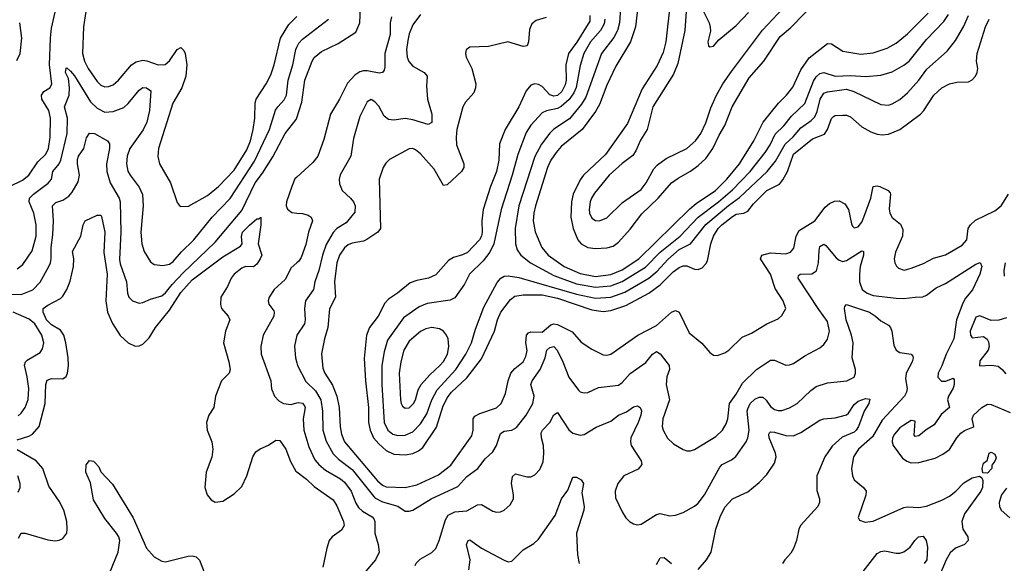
# Model space of a CAD drawing. Header units: inches. Extents: x 1649636 to 1815363, y 506543 to 641975.
# Tile 430 of 656: x 1728543 to 1733719, y 622491 to 625347. Entities that reach past the tile are written whole.
import ezdxf

# ---------------------------------------------------------------- set-up
doc = ezdxf.new("R2010")
doc.units = ezdxf.units.IN
doc.header["$MEASUREMENT"] = 0
doc.layers.add('B7622', color=7, linetype='Continuous')
doc.layers.add('B7632', color=7, linetype='Continuous')

msp = doc.modelspace()

# ---------------------------------------------------------------- linework, layer by layer
at = {"layer": 'B7622', "color": 5}
for points, elevation in [([(1728489, 624471), (1728556.6, 624503.4), (1728589.9, 624530.1), (1728638.8, 624601.2), (1728679.4, 624640.6), (1728693.8, 624670), (1728702.7, 624730), (1728705.2, 624830), (1728695.9, 624870), (1728659.9, 624930), (1728657.2, 624950), (1728670.4, 624969.6), (1728701.6, 624990), (1728711.3, 625008.7), (1728699.6, 625110), (1728704, 625250), (1728710, 625303), (1728734.4, 625410)], 680), ([(1728890.2, 625390), (1728878.6, 625310), (1728873, 625170), (1728883.8, 625130), (1728902.7, 625090), (1728950, 625022.6), (1728970, 625003.8), (1728990, 624994.5), (1729010, 624995.4), (1729034.5, 625005.5), (1729062.5, 625030), (1729130, 625109.3), (1729154.4, 625125.6), (1729190, 625134.1), (1729211.2, 625131.2), (1729270, 625110.2), (1729307.6, 625112.4), (1729330, 625130.2), (1729370, 625190.3), (1729390, 625201.3), (1729405.9, 625185.9), (1729412.6, 625170), (1729422.1, 625110), (1729415.5, 625050), (1729394.8, 624990), (1729348.3, 624908.3), (1729272.4, 624670), (1729268.7, 624628.7), (1729278.4, 624590), (1729334.7, 624490), (1729370, 624386.8), (1729386, 624366), (1729430, 624367.6), (1729530, 624424.1), (1729587.3, 624470), (1729670, 624557.3), (1729736.1, 624663.9), (1729755.9, 624710), (1729769.9, 624770), (1729778.4, 624830), (1729780.5, 624910), (1729785.5, 624930), (1729838.1, 625010), (1729862.2, 625057.8), (1729880.4, 625110), (1729913.1, 625250), (1729958.1, 625321.9), (1730000, 625364.3)], 680), ([(1728527.1, 625132.9), (1728545, 625170), (1728553.2, 625250), (1728542.6, 625330)], 720), ([(1728530, 624038.9), (1728558.5, 624061.5), (1728607.7, 624132.3), (1728628.4, 624210), (1728629.9, 624269.9), (1728617.6, 624330), (1728593.1, 624390), (1728594.4, 624410), (1728614.9, 624430), (1728692.5, 624487.5), (1728709.2, 624510), (1728717.3, 624550), (1728749.9, 624590), (1728758.7, 624610), (1728792.6, 624750), (1728794.2, 624830), (1728778.6, 624890), (1728802.2, 624950), (1728804.6, 624990), (1728798.4, 625038.4), (1728784.2, 625070), (1728787.3, 625092.7), (1728790, 625094.9), (1728810, 625076.5), (1728830, 625052.9), (1728915.2, 624915.2), (1728950, 624882), (1728990, 624862.2), (1729034.7, 624865.3), (1729090, 624886.1), (1729113.7, 624906.3), (1729170, 624977.2), (1729190, 624990.2), (1729210, 624989), (1729232.6, 624972.6), (1729224.3, 624870), (1729211.2, 624808.8), (1729192.2, 624767.8), (1729122.1, 624670), (1729106.8, 624630), (1729103.9, 624590), (1729111.9, 624551.9), (1729122.7, 624530), (1729170, 624467.8), (1729188.3, 624428.3), (1729191.5, 624370), (1729179.2, 624230), (1729185, 624170), (1729197.6, 624130), (1729230, 624074.4), (1729250, 624060.9), (1729295.3, 624055.3), (1729330, 624063), (1729350, 624076.1), (1729392.8, 624127.2), (1729457.6, 624190), (1729555.4, 624310), (1729650, 624408.1), (1729776.7, 624603.3), (1729856.4, 624770), (1729887.8, 624872.2), (1729899, 624890), (1729933.7, 624926.3), (1729945.3, 624950), (1729953.3, 625030), (1729978.8, 625110), (1729994, 625190), (1730000, 625202.9)], 660), ([(1728474.5, 623905.5), (1728550, 623902.7), (1728611.4, 623928.6), (1728650, 623968), (1728695.6, 624050), (1728705.4, 624070), (1728708.8, 624090), (1728708, 624150), (1728717.6, 624217.6), (1728720.5, 624290), (1728715.4, 624370), (1728732.6, 624387.4), (1728770, 624399.3), (1728800.6, 624419.4), (1728818.7, 624441.3), (1728850, 624495.3), (1728856.9, 624530), (1728845.9, 624590), (1728846.9, 624613.1), (1728852.5, 624630), (1728880.3, 624670), (1728893.6, 624726.4), (1728910, 624750.4), (1728935.5, 624750), (1729004.9, 624710), (1729015.2, 624695.2), (1729015.3, 624670), (1728999.6, 624590), (1729000.9, 624550), (1729018.7, 624490), (1729066, 624410), (1729071.2, 624390), (1729074.1, 624230), (1729066.9, 624086.9), (1729070, 624064.2), (1729105, 623970), (1729109.5, 623910), (1729116.9, 623890), (1729135.3, 623870), (1729170, 623858.4), (1729190, 623860.7), (1729230, 623878.2), (1729290, 623896), (1729310, 623912.7), (1729343.9, 623956.1), (1729402.5, 624017.5), (1729570, 624178.2), (1729710, 624344), (1729780.1, 624490), (1729819.8, 624540.2), (1729873.9, 624626.1), (1729938, 624750), (1729997, 624823), (1730000, 624832.1)], 640), ([(1730000, 624520.1), (1729990, 624511), (1729972.9, 624470), (1729945, 624390), (1729943.9, 624370), (1729951.2, 624351.2), (1729973.7, 624333.7), (1730000, 624331.2)], 640), ([(1728530, 623139.4), (1728590, 623158.7), (1728609.8, 623170), (1728644.5, 623210), (1728677.1, 623330), (1728680.9, 623430), (1728687.6, 623452.4), (1728710, 623461.4), (1728770, 623459.6), (1728787, 623473), (1728794.8, 623490), (1728799.4, 623530), (1728797, 623570), (1728785.8, 623650), (1728774.2, 623690), (1728756.8, 623716.8), (1728710, 623743.5), (1728683.9, 623770), (1728665.4, 623810), (1728666.6, 623830), (1728690, 623847.7), (1728757.8, 623882.2), (1728770, 623894), (1728791.3, 623930), (1728807.2, 623972.8), (1728826.1, 624050), (1728826.7, 624090), (1728820.6, 624130), (1728863.7, 624210), (1728876, 624270), (1728886, 624290), (1728950, 624320.3), (1728970, 624319.3), (1728972.8, 624312.8), (1728990.1, 624230.1), (1728984.6, 624124.6), (1729002.5, 624010), (1728995.5, 623870), (1729004.5, 623810), (1729030, 623751.6), (1729070, 623687.8), (1729112.4, 623650), (1729150, 623631.5), (1729170, 623632.8), (1729190, 623643.1), (1729223.9, 623676.1), (1729256.3, 623730), (1729330, 623821.8), (1729390, 623914.4), (1729450, 623979.7), (1729610, 624101.6), (1729703.1, 624156.9), (1729712.2, 624170), (1729707.9, 624208), (1729714.6, 624230), (1729750, 624267.5), (1729790, 624300.4), (1729799.1, 624300.9), (1729810.2, 624310.2), (1729810.2, 624270), (1729796.9, 624170), (1729816.4, 624110), (1729807.6, 624090), (1729790, 624063.5), (1729771, 624049), (1729730, 624049.8), (1729710, 624041.5), (1729670, 624009.9), (1729654.6, 623990), (1729634.7, 623945.3), (1729600.7, 623890), (1729598.2, 623850), (1729603.9, 623830), (1729638.5, 623790), (1729647.8, 623770), (1729624.7, 623710), (1729614.5, 623650), (1729642.5, 623550), (1729649.2, 623510), (1729644.2, 623490), (1729604, 623450), (1729571.3, 623370), (1729563.6, 623310), (1729536.9, 623270), (1729524.7, 623230), (1729529.1, 623190), (1729552.6, 623130), (1729558.4, 623090), (1729552.1, 623047.9), (1729523.6, 622970), (1729515.3, 622890), (1729528.9, 622850), (1729550, 622823.7), (1729570, 622812), (1729610, 622817.4), (1729670, 622855.3), (1729710, 622895.3), (1729737, 622950), (1729769.2, 623050.8), (1729783.3, 623076.7), (1729806.7, 623093.3), (1729850, 623111.3), (1729890, 623137.8), (1729910, 623136.5), (1729941.7, 623090), (1729965.5, 623025.5), (1729995, 622975), (1730000, 622971.3)], 620), ([(1730000, 624069.9), (1729970, 624043.1), (1729938.3, 623981.7), (1729880.7, 623930), (1729853.6, 623890), (1729848.9, 623870), (1729852.3, 623852.3), (1729877.9, 623817.9), (1729881.2, 623810), (1729879, 623790), (1729822.6, 623690), (1729810.2, 623630), (1729811.3, 623590), (1729862.8, 623450), (1729867.1, 623407.1), (1729881.6, 623370), (1729904.8, 623344.8), (1729930, 623330.1), (1729970, 623326.1), (1730000, 623333.5)], 640), ([(1728534.1, 623265.9), (1728550, 623279.1), (1728572.1, 623310), (1728587.5, 623352.5), (1728590.9, 623409.1), (1728582.8, 623470), (1728567.1, 623532.9), (1728572.7, 623550), (1728581.4, 623558.6), (1728650, 623597.8), (1728662.1, 623617.9), (1728669.1, 623650), (1728659.9, 623690), (1728622.8, 623750), (1728593.2, 623773.2), (1728508.7, 623810)], 640), ([(1730000, 623690.4), (1729999.7, 623690), (1729987.9, 623632.1), (1729992.4, 623570), (1730000, 623543.8)], 660), ([(1728537, 622623), (1728550, 622648.8), (1728570.9, 622649.1), (1728690, 622613.7), (1728730, 622609.4), (1728750, 622612), (1728770, 622622.2), (1728789.8, 622650), (1728793.1, 622670), (1728789.9, 622710), (1728774.8, 622770), (1728750, 622817.8), (1728695.9, 622895.9), (1728665, 622990), (1728629.8, 623030), (1728530, 623087.5)], 620), ([(1729016.9, 622443.1), (1729061.1, 622550), (1729068.3, 622610), (1729063.7, 622630), (1729051.8, 622650), (1728990, 622726.3), (1728930, 622824.7), (1728914.1, 622914.1), (1728889.9, 622970.1), (1728891.3, 623008.7), (1728910, 623030.7), (1728930, 623027.3), (1728939, 623019), (1728958.3, 622998.3), (1728970, 622971.3), (1729030, 622906), (1729139.8, 622730), (1729210.1, 622570.1), (1729250, 622525), (1729290, 622501.6), (1729310, 622498.8), (1729427.8, 622527.8), (1729450, 622530.1), (1729470, 622524.9), (1729487.9, 622507.9), (1729516.1, 622436.1)], 580), ([(1728534.6, 622865.4), (1728545.1, 622890), (1728544.5, 622910), (1728532.5, 622950)], 640)]:
    msp.add_lwpolyline(points, dxfattribs=dict(at, elevation=elevation))
at = {"layer": 'B7632', "color": 5}
for points, elevation in [([(1732052.8, 625490), (1732040.1, 625290), (1732003, 625117), (1731979, 625061), (1731872, 624890), (1731841.7, 624770), (1731806.3, 624713.7), (1731781.9, 624658.1), (1731765.9, 624634.1), (1731710, 624591.9), (1731641.7, 624530), (1731564.4, 624435.6), (1731548.7, 624410), (1731541.6, 624390), (1731536.8, 624350), (1731538.8, 624330), (1731550, 624304), (1731570, 624291.3), (1731590, 624290.2), (1731630, 624306.7), (1731712.5, 624387.5), (1731810, 624454.4), (1731836.1, 624490), (1731875.6, 624564.4), (1731895.3, 624584.7), (1731941.9, 624618.1), (1732050, 624670.2), (1732096.2, 624710), (1732122.7, 624750), (1732150, 624805.7), (1732176.2, 624883.8), (1732206.3, 624950), (1732239.9, 625010), (1732284.3, 625075.7), (1732448.1, 625291.9), (1732737, 625603)], 840), ([(1731964.7, 625450), (1731939, 625230), (1731924.9, 625175.1), (1731893.6, 625106.4), (1731815.6, 624984.4), (1731738.7, 624801.3), (1731621.9, 624638.1), (1731507.1, 624530), (1731490, 624505.8), (1731452.9, 624430), (1731443.3, 624390), (1731439.6, 624310), (1731452.1, 624250), (1731477.5, 624190), (1731494, 624170), (1731530, 624150.6), (1731570, 624145.5), (1731630, 624148.6), (1731662.8, 624157.2), (1731690, 624178.2), (1731752.7, 624247.3), (1731813.2, 624326.8), (1731899.2, 624410), (1731969.6, 624490.4), (1732004.8, 624515.2), (1732070, 624550.7), (1732110, 624580.4), (1732150, 624618.1), (1732186.4, 624670), (1732219.4, 624740.6), (1732249.6, 624790.4), (1732288.4, 624890), (1732377.9, 625042.1), (1732455, 625130), (1732540.5, 625259.5), (1732595.1, 625304.9), (1732750, 625463.5)], 820), ([(1730000, 624832.1), (1730026.6, 624913.4), (1730041.9, 625030), (1730079.5, 625130), (1730090, 625147.8), (1730130, 625180.1), (1730217.1, 625222.9), (1730310, 625282), (1730331.2, 625330), (1730334.8, 625410)], 640), ([(1731701.8, 625410), (1731695.7, 625330), (1731685.5, 625290), (1731665.8, 625254.2), (1731601.7, 625170), (1731519.5, 624940.5), (1731496.2, 624903.8), (1731433.3, 624826.7), (1731350, 624771.2), (1731329, 624751), (1731286.7, 624693.3), (1731251.3, 624628.7), (1731167.5, 624370), (1731146.7, 624250), (1731149.5, 624170), (1731158.3, 624138.3), (1731177.1, 624110), (1731228.3, 624070), (1731350, 624003.4), (1731470, 623959.8), (1731570, 623941.3), (1731650, 623948.3), (1731710, 623971.8), (1731832.7, 624047.3), (1731910, 624126.5), (1732015.2, 624210), (1732110.2, 624309.8), (1732216.6, 624390), (1732290, 624452.9), (1732383.4, 624550), (1732462.1, 624650), (1732487.7, 624690), (1732514.4, 624745.6), (1732560.2, 624790), (1732600.2, 624839.8), (1732670, 624906.2), (1732715.9, 625024.1), (1732730, 625046.1), (1732750, 625064.5), (1732770, 625069), (1732830, 625050.1), (1732910, 625054.5), (1732991.5, 625048.5), (1733070, 625055), (1733130, 625073), (1733190, 625107.4), (1733218, 625130), (1733310, 625243.2), (1733401.6, 625338.4), (1733426.1, 625373.9)], 760), ([(1731793.7, 625430), (1731780.1, 625310), (1731753.1, 625230), (1731677.4, 625102.6), (1731630, 625003.5), (1731590, 624901.4), (1731570, 624865), (1731500.4, 624770), (1731390, 624680.2), (1731362.7, 624650), (1731335.7, 624610), (1731317.9, 624570), (1731254.4, 624370), (1731244.8, 624330), (1731242.5, 624290), (1731252.3, 624232.3), (1731287.3, 624150), (1731320.1, 624110), (1731404.8, 624050), (1731490, 624014.3), (1731570, 623998.4), (1731650, 624007.9), (1731710, 624033.6), (1731797.4, 624090), (1732066.3, 624353.7), (1732098.9, 624381.1), (1732199.9, 624450), (1732260.6, 624510), (1732326.9, 624590), (1732401.7, 624710), (1732451, 624809), (1732531.4, 624908.6), (1732573.4, 624950), (1732607.3, 624992.7), (1732650, 625083.8), (1732693.4, 625146.6), (1732790, 625221.5), (1732810, 625220.7), (1732870, 625181.4), (1732965.2, 625165.2), (1733030, 625172.5), (1733102.5, 625197.5), (1733150, 625223.5), (1733210, 625273.5), (1733317.9, 625382.1)], 780), ([(1730650, 625374.5), (1730610, 625320.5), (1730590, 625272.3), (1730582.5, 625237.5), (1730576.8, 625190), (1730579.7, 625150), (1730588.3, 625128.3), (1730610, 625102.8), (1730669.4, 625069.4), (1730685.5, 625050), (1730681.6, 624998.4), (1730685.9, 624930), (1730708.9, 624850), (1730710, 624807), (1730690, 624797.4), (1730610, 624820.7), (1730570, 624827.7), (1730510, 624818.8), (1730482, 624822), (1730459.6, 624839.6), (1730430, 624893.3), (1730410, 624915.1), (1730390, 624927.3), (1730370, 624916.2), (1730330, 624838.4), (1730296.7, 624723.3), (1730284.1, 624630), (1730228.1, 624531.9), (1730222.2, 624510), (1730224, 624484), (1730238.3, 624450), (1730282.6, 624410), (1730298, 624390), (1730306, 624370), (1730303.8, 624336.2), (1730259.5, 624280.5), (1730210.5, 624249.5), (1730190.1, 624229.9), (1730153.2, 624166.8), (1730134.4, 624110), (1730115.5, 624030), (1730094.3, 623970), (1730087.2, 623930), (1730045, 623870), (1730040.1, 623830), (1730043, 623770), (1730039.8, 623750), (1730000, 623690.4)], 660), ([(1730497.3, 625362.7), (1730490.1, 625330), (1730490.9, 625269.1), (1730462.3, 625170), (1730462.7, 625097.3), (1730458.8, 625081.2), (1730450.1, 625069.9), (1730433.3, 625066.7), (1730370, 625078), (1730350, 625078.9), (1730330, 625072.6), (1730304.6, 625055.4), (1730265.9, 625014.1), (1730224.8, 624930), (1730176.4, 624850), (1730142, 624718), (1730109.4, 624630), (1730083.5, 624596.5), (1730000, 624520.1)], 640), ([(1730000, 625202.9), (1730010, 625224.5), (1730030, 625245), (1730165.6, 625350)], 660), ([(1731310, 625358.6), (1731257.9, 625342.1), (1731235.4, 625324.6), (1731223.5, 625296.5), (1731218.3, 625230), (1731210.2, 625210), (1731190, 625205.9), (1731109.4, 625230.6), (1731006.6, 625206.6), (1730910, 625202), (1730890.5, 625189.5), (1730886, 625170), (1730890.4, 625150), (1730919.6, 625090), (1730941.2, 625010), (1730939.7, 624990), (1730930, 624963.6), (1730886.2, 624913.8), (1730872.4, 624890), (1730841.6, 624770), (1730837.5, 624730), (1730839.3, 624690), (1730878, 624590), (1730877.3, 624570), (1730865.6, 624550), (1730790, 624478.9), (1730770, 624475.6), (1730722.4, 624562.4), (1730650, 624642.2), (1730624.1, 624664.1), (1730610, 624669.7), (1730590, 624668.6), (1730487, 624613), (1730467, 624593), (1730454.3, 624570), (1730432.6, 624510), (1730440.2, 624250), (1730425.3, 624230), (1730368.2, 624191.8), (1730350, 624183.5), (1730290, 624173.8), (1730270, 624163.8), (1730250, 624148.6), (1730223.4, 624110), (1730210.1, 624070), (1730197.9, 623970), (1730202.5, 623890), (1730171.8, 623828.2), (1730162.5, 623730), (1730144.7, 623670), (1730128.9, 623591.1), (1730136.5, 623516.5), (1730146.7, 623490), (1730187.7, 623427.7), (1730210, 623368.8), (1730222.6, 623310), (1730227.8, 623207.8), (1730235, 623170), (1730250.1, 623130), (1730424.1, 622924.1), (1730450, 622901.5), (1730470, 622892.7), (1730570, 622890.1), (1730630, 622902.5), (1730744.2, 622955.8), (1730810, 623006), (1730919, 623161), (1730927.3, 623190), (1730927.5, 623250), (1730936.1, 623263.9), (1730961.5, 623278.5), (1731050, 623308.5), (1731074.6, 623330), (1731097, 623383), (1731110.4, 623450), (1731124.3, 623490), (1731145.1, 623514.9), (1731189.8, 623550), (1731203.1, 623576.9), (1731210.4, 623609.6), (1731204.3, 623650), (1731206.7, 623690), (1731218, 623702), (1731230, 623706.9), (1731290, 623705.3), (1731335.4, 623744.6), (1731350, 623749.6), (1731370, 623746.4), (1731446.5, 623706.5), (1731493.6, 623653.6), (1731550, 623615.9), (1731610, 623587.2), (1731630, 623584.5), (1731650, 623589.2), (1731793.1, 623690), (1731890, 623739.8), (1731970, 623810.7), (1731990, 623819.3), (1732010.1, 623810.1), (1732062.6, 623702.6), (1732128.4, 623648.4), (1732170, 623598.4), (1732190, 623585.3), (1732210, 623582), (1732250, 623596), (1732270, 623610.3), (1732340.5, 623679.5), (1732390, 623700.7), (1732470, 623749.2), (1732530, 623775.8), (1732550, 623793.4), (1732569.6, 623830), (1732555.6, 623870), (1732514.4, 623934.4), (1732489.3, 624010), (1732437.4, 624090), (1732444.7, 624110), (1732490, 624121.8), (1732570, 624116.3), (1732594.8, 624125.2), (1732612.7, 624147.3), (1732624.5, 624210), (1732641, 624239), (1732722.9, 624290), (1732777.4, 624362.6), (1732799.1, 624381), (1732826.5, 624393.5), (1732850, 624395.8), (1732880.2, 624380.2), (1732899.8, 624350), (1732915.1, 624275.1), (1732921.7, 624261.7), (1732930, 624253.7), (1732950, 624259.6), (1732970, 624283.2), (1732981.1, 624310), (1733017, 624410), (1733030, 624470.2), (1733050, 624474), (1733064.9, 624470), (1733109.2, 624449.2), (1733118.2, 624438.2), (1733120.9, 624430), (1733114.2, 624354.2), (1733117.6, 624330), (1733130, 624307.6), (1733173.4, 624273.4), (1733185.4, 624245.5), (1733183.8, 624210), (1733146.2, 624126.2), (1733140.7, 624090), (1733142.8, 624070), (1733151.4, 624051.4), (1733162.2, 624042.2), (1733191.8, 624031.8), (1733230, 624041.2), (1733294.4, 624065.6), (1733345.9, 624094.1), (1733410, 624112), (1733497.1, 624162.9), (1733521.3, 624190), (1733529.6, 624250), (1733540.5, 624270), (1733566.7, 624293.3), (1733670, 624343.6), (1733701.7, 624370), (1733741.2, 624430)], 680), ([(1731540.7, 625370), (1731540.8, 625339.2), (1731470.8, 625229.2), (1731427, 625170), (1731413.5, 625110), (1731415.8, 625030), (1731410, 625005.8), (1731392.4, 624970), (1731370, 624948.9), (1731350, 624944.7), (1731330, 624951.8), (1731290, 624995.4), (1731270, 625006.5), (1731250, 625009.9), (1731230, 625003.1), (1731205.9, 624974.1), (1731167.6, 624890), (1731094.5, 624770), (1731064.5, 624695.5), (1731060.8, 624610), (1731049.2, 624550), (1731017.4, 624470), (1730979.6, 624350), (1730971.4, 624290), (1730973.4, 624230), (1730970.1, 624210), (1730959.6, 624190), (1730896.1, 624123.9), (1730870, 624111.2), (1730822.4, 624097.6), (1730797.7, 624082.3), (1730730, 624007.3), (1730691.6, 623988.4), (1730630, 623976.5), (1730596.1, 623963.9), (1730529.2, 623910), (1730481.7, 623878.3), (1730462.9, 623857.1), (1730427.5, 623790), (1730381.2, 623730), (1730365.7, 623690), (1730353.1, 623566.9), (1730360.3, 623450), (1730376.2, 623310), (1730377.1, 623230), (1730384.9, 623190), (1730402.5, 623150), (1730430, 623117.9), (1730470, 623083.6), (1730510, 623064.5), (1730570, 623061.8), (1730610, 623068.4), (1730638.8, 623081.2), (1730661.2, 623098.8), (1730734.3, 623205.7), (1730767.6, 623312.4), (1730790, 623360.5), (1730811.9, 623390), (1730893.7, 623466.3), (1730970, 623565.5), (1731038.4, 623710), (1731054.7, 623770), (1731071.7, 623810), (1731122.9, 623877.1), (1731145.6, 623894.4), (1731190, 623901.9), (1731290, 623901.1), (1731370, 623884.9), (1731550, 623823.2), (1731610, 623814.7), (1731650, 623818.7), (1731730, 623846.2), (1731850, 623909.7), (1731910, 623953.3), (1731977.4, 624022.6), (1732010, 624045.8), (1732030, 624054.3), (1732050, 624054), (1732090, 624035.8), (1732110, 624034.8), (1732130, 624044), (1732150, 624064.2), (1732159, 624081), (1732175.4, 624170), (1732189.9, 624210), (1732214.9, 624250), (1732233.1, 624270), (1732290, 624313.9), (1732310, 624325.5), (1732350, 624330.8), (1732370, 624341), (1732399.6, 624380.4), (1732470.7, 624449.3), (1732536.3, 624483.7), (1732554.5, 624505.5), (1732579.1, 624550), (1732610, 624640.9), (1732710, 624721.3), (1732773.4, 624746.6), (1732789.1, 624770.9), (1732810, 624827.6), (1732821.7, 624838.3), (1732830, 624843.8), (1732870, 624846.4), (1732890, 624845.2), (1732910, 624837.2), (1732970, 624784.5), (1733018, 624758), (1733050, 624746.4), (1733077.1, 624742.9), (1733110, 624745.5), (1733170, 624770.2), (1733278.4, 624850), (1733296.5, 624870), (1733348.1, 624950), (1733390, 624988.4), (1733430.2, 625010.2), (1733470, 625018.6), (1733530, 625021.3), (1733550, 625030.4), (1733567.6, 625050), (1733576.9, 625070), (1733579.1, 625090), (1733572.8, 625130), (1733576.5, 625170), (1733620.8, 625310), (1733639.3, 625350)], 720), ([(1731618.3, 625350), (1731615, 625325), (1731596.8, 625290), (1731543.8, 625230), (1731509.2, 625170), (1731490, 625106), (1731468.7, 624991.3), (1731456.6, 624963.4), (1731431.7, 624928.3), (1731390, 624891), (1731370, 624880.1), (1731311.4, 624868.6), (1731290, 624857), (1731230, 624793.8), (1731205.8, 624754.2), (1731161.9, 624638.1), (1731132.3, 624530), (1731073.3, 624350), (1731035.8, 624170), (1731013.6, 624126.4), (1730979.3, 624080.7), (1730908.2, 624010), (1730881.6, 623958.4), (1730830, 623886.6), (1730806.1, 623873.9), (1730684.1, 623855.9), (1730642.1, 623837.9), (1730559.7, 623780.3), (1730476.2, 623663.8), (1730458, 623602), (1730446, 623530), (1730445.7, 623430), (1730459.1, 623230), (1730478, 623190), (1730503.6, 623170), (1730530, 623162), (1730570, 623164.6), (1730610, 623181.9), (1730650, 623223.5), (1730683.2, 623276.8), (1730709.4, 623350.6), (1730737.2, 623402.8), (1730835.1, 623510), (1730887.9, 623590), (1730917.9, 623650), (1730938.7, 623721.3), (1730983.4, 623836.6), (1731053.5, 623966.5), (1731071.6, 623988.4), (1731090, 623999), (1731110, 624002.1), (1731167.2, 623992.8), (1731470, 623904.9), (1731570, 623884.6), (1731650, 623889.4), (1731723.9, 623916.1), (1731850.4, 623989.6), (1731894.1, 624025.9), (1731950, 624086.5), (1732010, 624139.7), (1732069.9, 624170.1), (1732149.6, 624270.4), (1732269.8, 624370.2), (1732327.6, 624412.4), (1732472.6, 624550), (1732516.4, 624603.6), (1732566.3, 624693.7), (1732608.7, 624731.3), (1732650, 624779.4), (1732702.8, 624817.2), (1732722.5, 624837.5), (1732735.2, 624864.8), (1732751.2, 624928.8), (1732770, 624960.8), (1732790, 624968.6), (1732890, 624981.6), (1732928.2, 624970), (1733070, 624902.3), (1733110, 624898.4), (1733130, 624905), (1733170, 624928.5), (1733210, 624963.2), (1733270, 625029.3), (1733311.9, 625088.1), (1733419, 625181), (1733462.7, 625237.3), (1733504, 625310), (1733529.9, 625370)], 740), ([(1732136.8, 625390), (1732166.5, 625330), (1732171.9, 625308.1), (1732173.5, 625286.5), (1732159.5, 625230), (1732163.8, 625210), (1732170, 625204.9), (1732190, 625208.9), (1732218.8, 625241.2), (1732310, 625316.1), (1732374.4, 625385.6)], 860), ([(1730000, 624331.2), (1730030, 624328.4), (1730059.5, 624319.5), (1730075.8, 624310), (1730082, 624290), (1730060.1, 624230), (1730046.4, 624166.4), (1730023.1, 624096.9), (1730010, 624078.8), (1730000, 624069.9)], 640), ([(1730000, 623543.8), (1730004, 623530), (1730046.4, 623446.4), (1730097.7, 623397.7), (1730125.2, 623350), (1730135.4, 623290), (1730136.1, 623190), (1730153.4, 623133.4), (1730190, 623065.5), (1730218.1, 623038.1), (1730290, 622983.9), (1730410, 622834.3), (1730450, 622813.9), (1730530, 622792.1), (1730570, 622765.3), (1730590, 622764.4), (1730610, 622770.2), (1730705.3, 622830), (1730845.7, 622894.3), (1730893.5, 622946.5), (1730951.7, 622988.3), (1730990, 623040.2), (1731030, 623077.3), (1731049.9, 623110), (1731070, 623173.1), (1731090, 623185.8), (1731130, 623191), (1731154.6, 623205.4), (1731205.4, 623270), (1731241, 623330), (1731247, 623370), (1731229.1, 623430), (1731237, 623450), (1731279.2, 623510), (1731305, 623570), (1731313.1, 623610), (1731330, 623624.5), (1731350, 623630.1), (1731368.1, 623610), (1731398.8, 623550), (1731430, 623469), (1731480.6, 623400.6), (1731490, 623391.8), (1731510, 623386.5), (1731530, 623387.9), (1731585.5, 623414.5), (1731690, 623427.3), (1731710, 623441.8), (1731752, 623488), (1731834.2, 623545.8), (1731870, 623590.3), (1731890, 623604.6), (1731910, 623592), (1731957.7, 623530), (1731959, 623510), (1731945, 623470), (1731940.5, 623430), (1731958.8, 623350), (1731924.1, 623250), (1731920.9, 623210), (1731925.5, 623190), (1731949, 623149), (1731979.2, 623119.2), (1732030, 623088.9), (1732050, 623082), (1732070, 623082.4), (1732090, 623089.2), (1732202.1, 623157.9), (1732237.4, 623190), (1732257, 623223), (1732266, 623250), (1732274.1, 623330), (1732310, 623379), (1732342.9, 623437.1), (1732415.4, 623510), (1732490, 623557.6), (1732510, 623558.5), (1732570, 623532.8), (1732590, 623533.6), (1732610, 623540.7), (1732670, 623581.1), (1732750, 623623.2), (1732770, 623640.8), (1732790, 623668.9), (1732800.8, 623710), (1732790, 623761.7), (1732743.8, 623823.8), (1732634.4, 623990), (1732636.9, 624003.1), (1732646, 624010), (1732707.6, 624012.4), (1732731.5, 624028.5), (1732742.5, 624070), (1732745, 624135.1), (1732750, 624155.8), (1732770, 624167), (1732780.2, 624160.2), (1732835.3, 624095.3), (1732850, 624083), (1732870, 624075.9), (1732890, 624081.1), (1732970, 624132.2), (1732978.8, 624130), (1732978.4, 624110), (1732961.3, 624050), (1732957.1, 624010), (1732958.3, 623970), (1732972.2, 623930), (1732997.4, 623910), (1733030, 623898.7), (1733150, 623884.2), (1733190, 623882.1), (1733250.2, 623890.2), (1733290, 623890.3), (1733310, 623899.5), (1733361.2, 623938.8), (1733410, 623962), (1733570, 624062.8), (1733592.3, 624072.3), (1733600.8, 624050), (1733590, 624009.6), (1733552.5, 623927.5), (1733515.7, 623884.3), (1733501.7, 623858.3), (1733468.3, 623770), (1733453.9, 623670), (1733413.7, 623590), (1733391.2, 623528.8), (1733371.1, 623490), (1733369.1, 623469.1), (1733388.1, 623448.1), (1733411.9, 623448.1), (1733450, 623463.2), (1733455.8, 623455.8), (1733455.6, 623430), (1733450, 623411.9), (1733425.4, 623370), (1733420.7, 623350), (1733431, 623310), (1733386.5, 623273.5), (1733350, 623218.3), (1733307.4, 623192.6), (1733270, 623161.3), (1733250, 623156.9), (1733244.9, 623164.9), (1733250, 623237.2), (1733230, 623241.4), (1733190, 623217.6), (1733170, 623202.8), (1733141.5, 623170), (1733131.9, 623150), (1733129.6, 623130), (1733135.3, 623110), (1733183.2, 623043.2), (1733207, 623027), (1733230, 623018.9), (1733270, 623020.7), (1733356, 623044), (1733395.6, 623064.4), (1733430, 623088.5), (1733468.5, 623150), (1733490, 623174.7), (1733510, 623189.1), (1733554.3, 623205.7), (1733558, 623210), (1733549.5, 623250), (1733557.6, 623270), (1733601.1, 623310), (1733630, 623326.4), (1733650, 623325.4), (1733750, 623284.2)], 660), ([(1733724, 624070), (1733716.1, 624030), (1733719, 623999)], 680), ([(1730620.9, 622479.1), (1730627.6, 622492.4), (1730647.5, 622512.5), (1730710, 622547.4), (1730730.7, 622569.3), (1730748.7, 622610), (1730780.8, 622719.2), (1730795.8, 622744.2), (1730830, 622760.8), (1730892.9, 622767.1), (1730950, 622798.6), (1730970, 622799.2), (1731030, 622765.3), (1731050, 622759.6), (1731070, 622761.1), (1731089.8, 622770.2), (1731121.6, 622798.4), (1731138.2, 622830), (1731139.4, 622850), (1731127.5, 622910), (1731132.9, 622947.1), (1731150, 622961.7), (1731210, 622945.4), (1731230, 622946), (1731250, 622956), (1731276.5, 622983.5), (1731295, 623025), (1731298.7, 623070), (1731296.4, 623110), (1731285.6, 623150), (1731284.3, 623175.7), (1731290.8, 623190), (1731329.9, 623230.1), (1731350, 623270.3), (1731370, 623282.6), (1731430, 623192.8), (1731450, 623175.4), (1731490, 623163.8), (1731510, 623168.4), (1731573.9, 623206.1), (1731650, 623238.2), (1731690, 623268.6), (1731732.5, 623287.5), (1731770, 623312.8), (1731790, 623317.6), (1731804, 623310), (1731811.5, 623291.5), (1731807.9, 623270), (1731794.3, 623230), (1731756.2, 623150), (1731753.6, 623130), (1731757.8, 623110), (1731810.2, 623030), (1731812.8, 623010), (1731794.2, 622985.8), (1731718.7, 622950), (1731686.4, 622910), (1731672.9, 622870), (1731674.3, 622834.3), (1731710, 622762), (1731729.1, 622729.1), (1731748, 622710), (1731770, 622697.6), (1731790, 622693.7), (1731810, 622696.5), (1731890, 622747.4), (1731910, 622753.1), (1731960.6, 622740.6), (1731990, 622743.1), (1732030, 622757.4), (1732090, 622791.3), (1732110, 622806.5), (1732142.5, 622850), (1732223.2, 622996.8), (1732236.4, 623010), (1732284.7, 623035.3), (1732307.5, 623052.5), (1732361.1, 623130), (1732370.6, 623150), (1732377.3, 623190), (1732367.6, 623290), (1732370, 623303), (1732383.4, 623330), (1732406.8, 623353.2), (1732430, 623364.3), (1732450, 623363.8), (1732467.5, 623347.5), (1732490, 623315), (1732510, 623299), (1732530, 623293.6), (1732550, 623294.3), (1732590, 623307.8), (1732629.4, 623330.6), (1732701.1, 623398.9), (1732730, 623419.8), (1732790, 623438.7), (1732891.1, 623448.9), (1732930.4, 623469.6), (1732937.5, 623490), (1732936.3, 623510), (1732919.8, 623570), (1732924.7, 623650), (1732916.3, 623690), (1732887.8, 623770), (1732878.5, 623830), (1732880.3, 623839.7), (1732889.8, 623850.2), (1733010.2, 623810), (1733041.8, 623790), (1733070, 623764.4), (1733110, 623741.7), (1733120.3, 623730), (1733128.1, 623710), (1733137.3, 623637.3), (1733150, 623610.3), (1733170, 623599.3), (1733229, 623589), (1733238.7, 623578.7), (1733240.3, 623570), (1733234.5, 623550), (1733202.9, 623490), (1733200.2, 623460.2), (1733209, 623410), (1733204.7, 623390), (1733193.4, 623370), (1733077.7, 623242.3), (1733025.2, 623154.8), (1732952.2, 623090), (1732925.4, 623050), (1732916, 622990), (1732920.2, 622950), (1732930.3, 622930), (1732979.3, 622890), (1732992.4, 622870), (1732991.7, 622848.3), (1732950.9, 622730.9), (1732958, 622718), (1732987, 622707), (1733030, 622712.2), (1733190, 622784.9), (1733210, 622788.1), (1733270, 622783.5), (1733310, 622790.9), (1733390, 622823.1), (1733430, 622844.2), (1733464.7, 622870), (1733505.9, 622914.1), (1733550, 622940.9), (1733588.1, 622948.1), (1733600.9, 622940.9), (1733606.2, 622926.2), (1733604.5, 622890), (1733595.2, 622870), (1733510, 622750.8), (1733496.1, 622710), (1733501, 622670), (1733527.3, 622630), (1733529.1, 622610), (1733508.9, 622590), (1733463.1, 622570), (1733433.9, 622546.1), (1733412.5, 622510), (1733379.8, 622430)], 640), ([(1733730, 623781.3), (1733690, 623768.3), (1733650, 623767.2), (1733590, 623790.4), (1733570, 623783.7), (1733539.8, 623710), (1733541.5, 623690), (1733550, 623676.5), (1733610, 623682.4), (1733629.3, 623669.3), (1733635.4, 623655.4), (1733638.9, 623630), (1733633.8, 623610), (1733590, 623554.3), (1733589, 623529), (1733652, 623532), (1733686, 623526), (1733708, 623510), (1733726.5, 623486.5)], 680), ([(1730000, 623333.5), (1730010, 623336), (1730030, 623332), (1730039.1, 623319.1), (1730043, 623310), (1730033.2, 623250), (1730037, 623190), (1730062.3, 623102.3), (1730094.8, 623034.8), (1730115.1, 623010), (1730150, 622980.1), (1730230, 622935.2), (1730250, 622917.2), (1730285.2, 622870), (1730310, 622806.5), (1730323.5, 622783.5), (1730344.4, 622764.4), (1730395.5, 622735.5), (1730404.4, 622724.4), (1730409.4, 622710), (1730409.3, 622650), (1730428, 622590), (1730432.9, 622550), (1730413.1, 622510), (1730363.1, 622450)], 640), ([(1732110, 622458), (1732153.1, 622510), (1732178, 622550), (1732201.7, 622670), (1732224.9, 622735.1), (1732250, 622786), (1732290, 622830.2), (1732370, 622866.7), (1732430, 622916.1), (1732470, 622957.3), (1732510, 623017.8), (1732518.9, 623050), (1732516.7, 623070), (1732482.2, 623150), (1732480.3, 623170), (1732483.7, 623176.3), (1732490, 623181.2), (1732510, 623180.9), (1732570, 623162.3), (1732610, 623160.6), (1732650, 623178.9), (1732750, 623243.6), (1732770, 623250.3), (1732830, 623255.8), (1732890, 623270.4), (1732900.4, 623279.6), (1732930, 623326), (1732950, 623342.6), (1732990, 623356.9), (1733012.6, 623352.6), (1733007.6, 623330), (1732981.8, 623290), (1732952.9, 623210), (1732940.6, 623190), (1732930, 623180.6), (1732866.9, 623153.1), (1732814.4, 623105.6), (1732775.5, 623050), (1732732.8, 622950), (1732732.9, 622872.9), (1732747.6, 622830), (1732747.6, 622810), (1732738.4, 622790), (1732648.1, 622690), (1732638.7, 622670), (1732625.7, 622610), (1732611.4, 622568.6), (1732596.4, 622543.6), (1732564.9, 622510), (1732552.2, 622490)], 620), ([(1730000, 622971.3), (1730050, 622933.5), (1730090, 622894.1), (1730190, 622823.8), (1730210, 622793.8), (1730245.2, 622710), (1730248.2, 622690), (1730234.1, 622665.9), (1730185.3, 622630), (1730170.2, 622610), (1730157.6, 622570), (1730136.9, 622470)], 620), ([(1730904.1, 622455.9), (1730910.4, 622510), (1730891.9, 622590), (1730900.7, 622610), (1730910, 622614), (1730970.3, 622570), (1731090, 622508.2), (1731110, 622499.3), (1731130, 622503), (1731190, 622562.2), (1731245.5, 622594.5), (1731270, 622618), (1731357.1, 622742.9), (1731391, 622830), (1731424.4, 622875.6), (1731450, 622943), (1731470, 622944.4), (1731494.8, 622930), (1731506, 622910), (1731498.6, 622861.4), (1731510.2, 622790), (1731508.3, 622770), (1731470.1, 622650), (1731475, 622535), (1731484.2, 622490)], 620), ([(1733730, 622886.6), (1733704.2, 622850), (1733692.4, 622810), (1733693.8, 622790), (1733701.7, 622770), (1733747.4, 622730)], 660), ([(1732915.4, 622370), (1733050, 622542), (1733070, 622553.7), (1733090, 622556.3), (1733150, 622544.2), (1733170, 622544.6), (1733190, 622551.6), (1733224.6, 622575.4), (1733247.9, 622610), (1733267.6, 622630), (1733293, 622633), (1733307.6, 622610), (1733316, 622576), (1733311.4, 622510), (1733297.6, 622490)], 620), ([(1731890, 622484.4), (1731910, 622520.3), (1731930, 622521.1), (1731968.8, 622490)], 620)]:
    msp.add_lwpolyline(points, dxfattribs=dict(at, elevation=elevation))
for points, elevation in [([(1730710, 623729.2), (1730677.8, 623722.2), (1730650, 623709.1), (1730590, 623658.2), (1730562.3, 623610), (1730545.8, 623550), (1730536.9, 623490), (1730544.3, 623350), (1730547.3, 623330), (1730556, 623316), (1730570, 623305.8), (1730590, 623308.6), (1730613.7, 623330), (1730623.4, 623350), (1730637.1, 623402.9), (1730652.5, 623430), (1730698.4, 623481.6), (1730752.1, 623530), (1730770, 623550.9), (1730791.8, 623590), (1730799.3, 623630), (1730795.6, 623670), (1730787.1, 623690), (1730770.8, 623710), (1730750, 623722.2)], 760), ([(1733630, 622965.1), (1733605.8, 622965.8), (1733602, 622990), (1733610, 623017.3), (1733629.5, 623030.5), (1733639, 623070), (1733650, 623075.5), (1733670, 623064.7), (1733675.5, 623044.5), (1733670, 623028), (1733654, 623006), (1733654, 622990)], 640)]:
    msp.add_lwpolyline(points, close=True, dxfattribs=dict(at, elevation=elevation))

doc.saveas('drawing.dxf')
